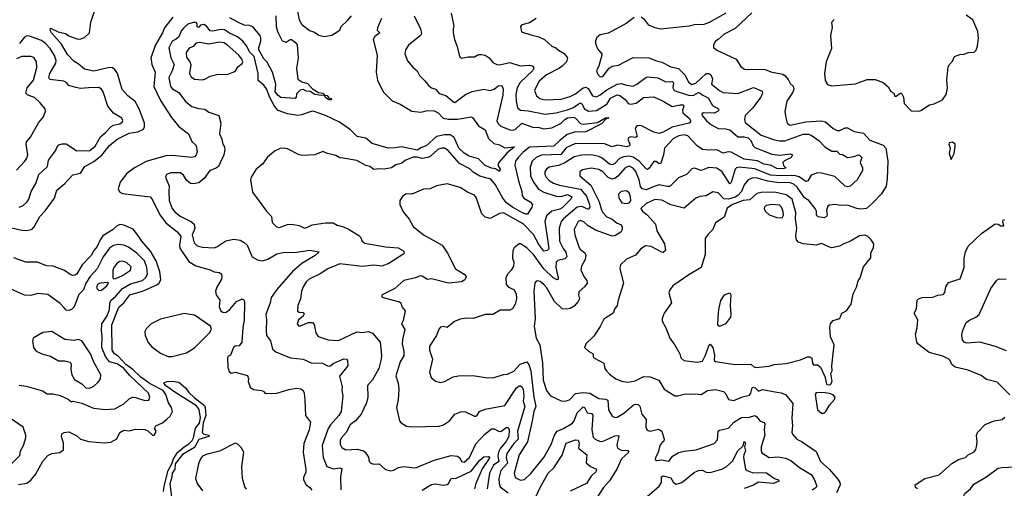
# Model space of a CAD drawing. Extents: x 1245515 to 1420776, y 606314 to 671314.
# Tile 327 of 385: x 1394369 to 1401892, y 612040 to 615616. Entities that reach past the tile are written whole.
import ezdxf

# ---------------------------------------------------------------- set-up
doc = ezdxf.new("R2010")
doc.units = 0

msp = doc.modelspace()

# ---------------------------------------------------------------- linework, layer by layer
at = {"layer": '0CON10XD'}
for points in [[(1394233.3, 614045), (1394385, 614010), (1394423.3, 614006.7), (1394465, 614018), (1394480.8, 614035), (1394522.2, 614115), (1394565, 614157.1), (1394634.4, 614255), (1394652.5, 614315), (1394715.4, 614364.6), (1394775, 614432), (1394835, 614445.7), (1394868.1, 614495), (1394936.7, 614533.3), (1394997, 614583), (1395055, 614656.2), (1395114.5, 614705), (1395205, 614751.2), (1395271.1, 614758.9), (1395315, 614780), (1395322.6, 614797.4), (1395322.3, 614825), (1395283.2, 614935), (1395250.5, 614990.5), (1395196.5, 615035), (1395152.2, 615082.2), (1395115.8, 615205.8), (1395095.9, 615235.9), (1395077.6, 615247.6), (1395055, 615252), (1394935, 615224.4), (1394865, 615238.9), (1394815, 615280), (1394785, 615296.2), (1394735, 615349.1), (1394688.6, 615428.6), (1394612, 615515), (1394601.2, 615535), (1394605, 615552.5), (1394663.6, 615523.6), (1394719.5, 615509.5), (1394745, 615492.9), (1394805, 615469.4), (1394828.3, 615468.3), (1394865, 615479.6), (1394903.2, 615516.8), (1394912.2, 615597.7), (1394955.3, 615725)], [(1395540.6, 615635), (1395474.5, 615555), (1395459.5, 615515), (1395407.1, 615422.9), (1395370.6, 615325), (1395379.4, 615275), (1395405.3, 615215.3), (1395395.3, 615105), (1395445, 614999.2), (1395530.4, 614870.4), (1395585, 614801.9), (1395658.9, 614745), (1395685, 614685.7), (1395717.1, 614655), (1395724.4, 614605), (1395718.6, 614585), (1395705, 614570.5), (1395685, 614564.1), (1395535, 614579.3), (1395485, 614577), (1395335, 614532.8), (1395245.2, 614484.8), (1395187.3, 614442.7), (1395136.2, 614375), (1395121.5, 614325), (1395132.8, 614302.8), (1395155, 614290.6), (1395365, 614264.3), (1395379.3, 614249.3), (1395442.2, 614125), (1395485.3, 614065.3), (1395569, 613999), (1395599.7, 613965), (1395590.1, 613895), (1395592.9, 613872.9), (1395660.8, 613770.8), (1395715, 613737.3), (1395825.8, 613705.8), (1395855, 613691.1), (1395896.6, 613686.6), (1395910.8, 613675), (1395914.5, 613655), (1395910, 613635), (1395874.6, 613575), (1395865.5, 613545), (1395871.3, 613515), (1395899.6, 613475), (1395893.2, 613423.2), (1395906, 613395), (1395925, 613381.4), (1395947.5, 613382.5), (1395975.7, 613405), (1396025, 613465.7), (1396065, 613482.5), (1396075, 613482.5), (1396083.6, 613473.6), (1396088, 613458), (1396083.8, 613323.8), (1396074.1, 613265.9), (1396067.5, 613155), (1396045, 613127.3), (1396016.2, 613123.8), (1396002.9, 613115), (1395978.8, 613055), (1395960, 613045), (1395956.2, 613033.8), (1395960, 612965), (1395970.3, 612930.3), (1395985, 612918.8), (1396015.9, 612925.9), (1396110, 612900), (1396118, 612875), (1396113.6, 612853.6), (1396130.8, 612810.8), (1396155, 612793.8), (1396220, 612785), (1396236.4, 612776.4), (1396243.6, 612763.6), (1396335, 612764.4), (1396425.9, 612794.1), (1396484.4, 612804.4), (1396517.4, 612797.4), (1396534.3, 612785), (1396542.9, 612765), (1396548.8, 612715), (1396552.5, 612595), (1396590, 612545), (1396580.8, 612485), (1396538.9, 612381.1), (1396533.8, 612315), (1396556.4, 612183.6), (1396555, 612162.5), (1396537, 612123), (1396538, 612105), (1396557.1, 612065), (1396585.7, 612045), (1396602.2, 612025)], [(1396326.4, 615645), (1396328.2, 615565), (1396338.5, 615525), (1396375.6, 615455), (1396405, 615443.8), (1396435, 615464.7), (1396445, 615463.9), (1396474.1, 615445), (1396488.3, 615425), (1396497.6, 615322.4), (1396483.8, 615245), (1396495, 615162), (1396525, 615141.9), (1396568.1, 615128.1), (1396607.1, 615087.1), (1396651.1, 615061.1), (1396685, 615055.9), (1396700.5, 615040.5), (1396718.7, 615038.7), (1396730.3, 615020.3), (1396748.1, 615015), (1396750.8, 615005), (1396730, 615005), (1396705, 615022.9), (1396695, 615040), (1396675, 615036.4), (1396624.5, 615044.5), (1396588.6, 615068.6), (1396560.9, 615070.9), (1396535, 615083.3), (1396513, 615077), (1396485, 615050), (1396482.5, 615025), (1396475, 615013.3), (1396365, 615022.5), (1396345, 615037.5), (1396321.8, 615065), (1396325.5, 615125), (1396300, 615215), (1396260.9, 615290.9), (1396235, 615318.5), (1396197.2, 615385), (1396196.2, 615405), (1396211.1, 615451.1), (1396212.5, 615475), (1396205.4, 615495.4), (1396150.8, 615560.8), (1396125, 615572), (1396083.8, 615575), (1396035, 615597.8), (1395975, 615631.1)], [(1397384.3, 615645), (1397432.5, 615545), (1397438.3, 615511.7), (1397432.5, 615495), (1397338.9, 615421.1), (1397318.1, 615385), (1397311.5, 615355), (1397332.9, 615302.9), (1397373.9, 615253.9), (1397406, 615226), (1397425, 615189.2), (1397465, 615150), (1397495, 615110), (1397516.2, 615095), (1397545.8, 615085), (1397575, 615053.1), (1397625, 615038.6), (1397685, 614985.8), (1397695, 614983.1), (1397775, 615045.5), (1397825, 615068.9), (1397915, 615086.7), (1397965, 615076.2), (1397994.1, 615085.9), (1398025, 615110.9), (1398052.6, 615112.6), (1398062.9, 615085), (1398060.8, 615040.8), (1398015.5, 614845), (1398023.5, 614825), (1398045, 614804.6), (1398115, 614775.3), (1398135, 614772.7), (1398155, 614779.2), (1398205, 614827), (1398295, 614794.2), (1398327.5, 614795), (1398375, 614784.1), (1398435, 614790.3), (1398505, 614826.3), (1398533, 614853), (1398555, 614867.6), (1398601.2, 614871.2), (1398615.3, 614865), (1398655, 614822.5), (1398675, 614819.3), (1398785, 614831.1), (1398845, 614867.1), (1398865, 614870), (1398870, 614865), (1398850.3, 614859.7), (1398815, 614820), (1398695, 614761.2), (1398665, 614756.8), (1398615, 614760.7), (1398551.5, 614738.5), (1398495, 614695.2), (1398450.5, 614649.5), (1398265, 614642.4), (1398215.3, 614605), (1398177.1, 614565), (1398157.1, 614535), (1398152.1, 614505), (1398179.7, 614385), (1398206.4, 614305), (1398209.4, 614275), (1398221.4, 614255), (1398268.1, 614225), (1398286.4, 614205), (1398281.1, 614185), (1398247.7, 614132.3), (1398235, 614131.4), (1398205, 614144.8), (1398134.2, 614184.2), (1398088.4, 614218.4), (1398060.5, 614255), (1398005, 614355.4), (1397967.8, 614397.8), (1397885, 614421.7), (1397835, 614452.5), (1397807.7, 614477.7), (1397728.8, 614518.8), (1397640, 614620), (1397615, 614634.7), (1397595, 614636.6), (1397565, 614625.3), (1397505, 614572.5), (1397486.7, 614563.3), (1397445, 614557.3), (1397405, 614567.8), (1397375, 614566.8), (1397318.6, 614545), (1397285, 614518.2), (1397241.9, 614508.1), (1397210, 614485), (1397155, 614474.6), (1397115, 614478.5), (1397075, 614473.8), (1397045, 614494.4), (1397013.2, 614503.2), (1396945, 614540.8), (1396840.5, 614559.5), (1396815, 614560.8), (1396785, 614579.2), (1396720, 614595), (1396685, 614610), (1396624.4, 614585.6), (1396528.7, 614578.7), (1396503.8, 614583.8), (1396415, 614630), (1396385, 614635.7), (1396358.3, 614631.7), (1396316.8, 614613.2), (1396260, 614565), (1396225, 614514.3), (1396175, 614474.2), (1396137.1, 614415), (1396133.1, 614395), (1396148.9, 614298.9), (1396253.8, 614155), (1396293.8, 614115), (1396299.3, 614069.3), (1396332.5, 614035), (1396355, 614028.8), (1396415, 614053.1), (1396445, 614054.6), (1396504.5, 614044.5), (1396545, 614025.7), (1396568.7, 614031.3), (1396605, 614051.4), (1396705, 614066), (1396765, 614066.2), (1396795, 614047.5), (1396843.8, 614033.8)], [(1396488.9, 615695), (1396504.2, 615614.2), (1396525, 615580), (1396584.2, 615534.2), (1396622, 615522), (1396655, 615497.1), (1396695, 615487.5), (1396755, 615498.5), (1396816.2, 615535), (1396826.2, 615565), (1396875, 615609.1), (1396905.3, 615645)], [(1397666, 615665), (1397687, 615567), (1397680.6, 615545), (1397681.9, 615515), (1397690, 615465), (1397711.3, 615411.3), (1397727.5, 615345), (1397731.7, 615331.7), (1397745, 615321.2), (1397795, 615333.8), (1397845, 615332.5), (1397875, 615350), (1397895, 615351.4), (1397925, 615344.2), (1397955, 615325.8), (1397985, 615289.2), (1398015, 615273.3), (1398035, 615270.9), (1398115, 615289.1), (1398192.5, 615265), (1398265, 615268.8), (1398292.2, 615262.2), (1398296.7, 615245), (1398286.2, 615225), (1398193.8, 615136.2), (1398168.9, 615095), (1398160.4, 615045), (1398161.8, 614995), (1398172.8, 614942.8), (1398195.4, 614925.4), (1398255, 614921.2), (1398385, 614895.3), (1398465, 614905.8), (1398555, 614928.3), (1398600.4, 614945), (1398635, 614972.5), (1398655, 614980.3), (1398665, 614973.5), (1398685.4, 614935), (1398715, 614917.4), (1398776.5, 614923.5), (1398830.7, 614955), (1398857.4, 614975), (1398883.2, 615016.8), (1398935, 615042.3), (1398955, 615037.8), (1398996, 615006), (1399017.1, 614977.1), (1399035, 614970.3), (1399080.4, 614979.6), (1399135, 615020.9), (1399215, 615027.5), (1399285.8, 614995), (1399355, 614952.4), (1399415, 614967.4), (1399436.5, 614965), (1399442.9, 614955), (1399431.9, 614925), (1399434.7, 614905), (1399484.2, 614865), (1399494.5, 614845.5), (1399494.4, 614835), (1399485, 614826.7), (1399355, 614794.8), (1399285, 614757.7), (1399255, 614748.4), (1399215, 614756.8), (1399115, 614808.4), (1399085, 614807.1), (1399070.4, 614785), (1399087.5, 614725), (1399075, 614718), (1399035, 614722.5), (1399019.4, 614715), (1399016.5, 614705), (1399030.8, 614665), (1399027.8, 614652.2), (1399005, 614644.8), (1398937.8, 614657.8), (1398895, 614645.4), (1398838.1, 614668.1), (1398615, 614672), (1398545, 614636.8), (1398503.1, 614586.9), (1398355, 614581.7), (1398314.8, 614565.2), (1398285, 614536.4), (1398269.2, 614490.8), (1398271.6, 614425), (1398293.7, 614375), (1398333.8, 614323.8), (1398375, 614300.6), (1398468.1, 614268.1), (1398505, 614266.4), (1398555, 614281.9), (1398586.4, 614265), (1398581.2, 614245), (1398515, 614181.2), (1398495, 614170.3), (1398434.2, 614155.8), (1398395, 614118.9), (1398382.1, 614075), (1398404.1, 613924.1), (1398413.2, 613866.8), (1398398, 613855), (1398375, 613849.1), (1398335, 613899.7), (1398295, 613976.8), (1398215, 614057.9), (1398065, 614142.5), (1398035, 614136.4), (1397965, 614099.4), (1397925, 614108.1), (1397900.6, 614135), (1397857.8, 614257.8), (1397845, 614277.1), (1397789.8, 614299.8), (1397735, 614334.4), (1397635.8, 614364.2), (1397555, 614346.9), (1397505, 614324.3), (1397455, 614322.5), (1397366.1, 614283.9), (1397323, 614287), (1397295, 614266.7), (1397273.8, 614235), (1397274.3, 614204.3), (1397298.8, 614148.8), (1397344.3, 614094.3), (1397376.4, 614036.4), (1397453.8, 613975), (1397596.2, 613896.2), (1397637.5, 613835), (1397700, 613715), (1397766.2, 613675), (1397780, 613655), (1397769.3, 613630.7), (1397745, 613615.6), (1397645, 613605.3), (1397515, 613639.3), (1397485, 613633.8), (1397445, 613657.5), (1397430, 613660), (1397393.8, 613645), (1397305, 613624.2), (1397236.2, 613565), (1397137.5, 613515), (1397132.5, 613505), (1397147.5, 613495), (1397272.3, 613462.3), (1397280, 613455), (1397288, 613425), (1397314, 613395), (1397299.3, 613320.7), (1397287.5, 613295), (1397312.3, 613252.3), (1397294.4, 613175.6), (1397292.1, 613142.1), (1397304.4, 613085), (1397305, 613050), (1397276, 613005), (1397242.1, 612897.9), (1397261.7, 612841.7), (1397265.6, 612795.6), (1397260.9, 612715), (1397249.1, 612655), (1397270, 612555), (1397285, 612538), (1397325, 612514.4), (1397365, 612508.6), (1397575, 612514.3), (1397606.2, 612525), (1397653.3, 612555), (1397695, 612606), (1397744.3, 612625.7), (1397776.4, 612623.6), (1397845, 612590), (1397855, 612591.2), (1397865, 612596.7), (1397883.3, 612625), (1397925.8, 612644.2), (1398075, 612672), (1398165, 612805.5), (1398185, 612821.1), (1398195, 612821.9), (1398206.5, 612815), (1398216.4, 612796.4), (1398221, 612745), (1398215.6, 612705), (1398227.4, 612665), (1398171.4, 612475), (1398178.6, 612415), (1398145, 612380.2), (1398091.9, 612305), (1398085.6, 612275), (1398095, 612230.9), (1398044.9, 612175.1), (1398030.2, 612115), (1398031.6, 612075), (1398040.1, 612050.1), (1398101.2, 612005)], [(1399962.2, 615667.8), (1399835, 615548.9), (1399751.2, 615505), (1399705, 615463.8), (1399685, 615453.3), (1399670, 615425), (1399670, 615405), (1399694.3, 615384.3), (1399844, 615315), (1399879.7, 615259.7), (1399907.5, 615237.5), (1400065, 615236.9), (1400108, 615218), (1400200.3, 615200.3), (1400217.6, 615187.6), (1400240, 615160), (1400255, 615128.8), (1400277.6, 615107.6), (1400282.7, 615085), (1400275, 615061.9), (1400231.1, 614995), (1400214.4, 614915), (1400222, 614868), (1400232.5, 614825), (1400255, 614810), (1400375, 614835.7), (1400495.3, 614845.3), (1400525, 614836.9), (1400585, 614784.4), (1400615, 614769.5), (1400635, 614771.5), (1400675, 614791.1), (1400695, 614790.6), (1400743.6, 614763.6), (1400815, 614750), (1400865, 614696.9), (1400965, 614658.4), (1400987.4, 614635), (1401002.6, 614535), (1400997.5, 614402.5), (1400988, 614345), (1400953, 614287), (1400885.8, 614215), (1400838.6, 614175), (1400795, 614169), (1400765, 614173.9), (1400695, 614199.7), (1400645, 614198), (1400594.7, 614205.3), (1400555, 614200.4), (1400542.3, 614192.3), (1400533.4, 614163.4), (1400537.8, 614125), (1400533.8, 614115), (1400515, 614104.3), (1400470.6, 614110.6), (1400456.7, 614125), (1400456, 614155), (1400446.9, 614175), (1400397.7, 614235), (1400365, 614256.5), (1400308.5, 614338.5), (1400285, 614360.2), (1400255, 614370.8), (1400155, 614374.5), (1400084.2, 614384.2), (1399995, 614410.2), (1399964.2, 614405.8), (1399935, 614393.3), (1399904.7, 614355), (1399883.6, 614305), (1399857, 614275), (1399835, 614261), (1399785, 614245.6), (1399749.8, 614249.8), (1399705, 614294.6), (1399665, 614301.1), (1399615, 614270.9), (1399565, 614265.5), (1399535, 614254.4), (1399445, 614178), (1399345, 614202.9), (1399275, 614238.2), (1399222.7, 614242.7), (1399155, 614212.9), (1399115.8, 614175), (1399127.1, 614155), (1399165, 614124.5), (1399225.8, 614055), (1399235.8, 614005), (1399296.7, 613905), (1399303.8, 613855), (1399285, 613839.2), (1399275, 613840.8), (1399195, 613886.1), (1399150.9, 613889.1), (1399115, 613866), (1399075, 613820), (1399005, 613787.5), (1398958.8, 613745), (1398953.8, 613715), (1398983.5, 613605), (1398940.6, 613475), (1398934.4, 613435), (1398914.1, 613405.9), (1398902.9, 613375), (1398830.9, 613329.1), (1398804.2, 613275), (1398755, 613200), (1398696, 613145), (1398684.2, 613115), (1398714, 613085)], [(1399763.1, 615665), (1399637.5, 615595), (1399595, 615579.8), (1399525, 615577.9), (1399485, 615566.9), (1399265, 615544.7), (1399223.5, 615553.5), (1399175, 615573.5), (1399144.4, 615615), (1399116.3, 615636.4)], [(1401235, 614916.7), (1401255, 614923.3), (1401320, 614965), (1401355, 614973.8), (1401420, 615005), (1401447.5, 615045), (1401458, 615095), (1401453.3, 615155), (1401463.8, 615255), (1401472.5, 615275), (1401495, 615300), (1401510, 615335), (1401550.7, 615349.3), (1401585, 615353.3), (1401615, 615366.7), (1401661.7, 615368.3), (1401677, 615383), (1401687.5, 615415), (1401694.1, 615475.9), (1401689.2, 615525), (1401651.2, 615615), (1401601.4, 615651.4)], [(1397133.6, 615625), (1397102.9, 615555), (1397101.4, 615535), (1397120.8, 615515), (1397083.2, 615486.8), (1397070.9, 615465), (1397099.6, 615345), (1397092.1, 615215), (1397101.8, 615155), (1397145, 615066), (1397215, 614995.6), (1397275, 614970.4), (1397365, 614918.2), (1397435, 614910.6), (1397485, 614922.2), (1397535, 614919.4), (1397565.3, 614905.3), (1397605, 614864.7), (1397645, 614856.8), (1397715, 614856.2), (1397790.5, 614869.5), (1397815, 614874.2), (1397829.1, 614869.1), (1397875.3, 614805.3), (1397925, 614775.3), (1397950.3, 614710.3), (1397991.2, 614671.2), (1398035, 614659.7), (1398075, 614637.8), (1398148.8, 614645), (1398091.7, 614598.3), (1398030.8, 614525), (1398023.3, 614505), (1398040, 614475), (1398035, 614456.7), (1398005, 614478.8), (1397975, 614483.1), (1397925, 614502.5), (1397874, 614554), (1397804.4, 614575), (1397765, 614596.4), (1397725, 614635.5), (1397687.5, 614717.5), (1397657.2, 614737.2), (1397615, 614737), (1397555, 614723.5), (1397476, 614654), (1397439, 614641), (1397405, 614619.4), (1397285.2, 614644.8), (1397236.8, 614636.8), (1397185, 614635.9), (1397061.9, 614671.9), (1397015, 614711.3), (1396946.9, 614725), (1396895.6, 614775), (1396811.9, 614835), (1396706.2, 614885), (1396620, 614915), (1396605, 614917), (1396521.1, 614888.9), (1396494.4, 614885.6), (1396415, 614897.5), (1396344.2, 614924.2), (1396316.2, 614956.2), (1396281, 615021), (1396255, 615089.4), (1396235, 615115.7), (1396190.8, 615150.8), (1396190.5, 615205), (1396160.9, 615335), (1396125, 615370.8), (1396103.5, 615413.5), (1396073.2, 615453.2), (1396034.4, 615485), (1395972.4, 615512.4), (1395935, 615538.9), (1395905, 615541.6), (1395845, 615529.5), (1395825, 615530.9), (1395795.6, 615565.6), (1395775, 615578.6), (1395751.9, 615575), (1395735, 615556.9), (1395725, 615561.4), (1395724.4, 615585), (1395717.5, 615595), (1395695, 615594.6), (1395655, 615583.1), (1395624.6, 615555), (1395606.6, 615533.4), (1395585.9, 615485), (1395565, 615466.7), (1395535, 615453.1), (1395508.2, 615401.8), (1395524.7, 615325), (1395548.4, 615275), (1395535.3, 615225), (1395509.4, 615175), (1395521.5, 615105), (1395537.4, 615087.4), (1395585, 615059.6), (1395635, 614991.9), (1395685, 614952.9), (1395735, 614937.5), (1395785, 614932), (1395815, 614910), (1395890, 614885), (1395906, 614825), (1395895.8, 614745), (1395913.4, 614703.4), (1395921.1, 614665), (1395932.9, 614645), (1395936.7, 614625), (1395929.6, 614585), (1395888.5, 614495), (1395865, 614479.6), (1395822, 614465), (1395779.2, 614405), (1395738, 614372), (1395695, 614362), (1395675, 614366.2), (1395645, 614390), (1395620.3, 614430.3), (1395598.3, 614448.3), (1395523.2, 614446.8), (1395491.2, 614435), (1395484.2, 614415), (1395511.5, 614345), (1395507.5, 614305), (1395512.2, 614235), (1395535.4, 614175), (1395555, 614149.1), (1395595, 614115.4), (1395683, 614073), (1395702.9, 614055), (1395707.1, 614022.9), (1395686.4, 613975), (1395702.9, 613912.9), (1395725, 613889.1), (1395765, 613878.8), (1395855, 613875.7), (1395876.6, 613883.4), (1395945, 613928.9), (1396005, 613940.6), (1396055, 613933.1), (1396085, 613914.5), (1396106.2, 613895), (1396146.2, 613806.2), (1396185, 613783.5), (1396225, 613775.6), (1396265, 613788.2), (1396335, 613829.6), (1396379.7, 613840.2), (1396485, 613841.8), (1396585, 613857.5), (1396657.5, 613845), (1396627.1, 613815), (1396525.2, 613754.8), (1396452.9, 613695), (1396335, 613556.8), (1396291.6, 613495), (1396284.1, 613455.9), (1396249.1, 613365), (1396255.8, 613325.8), (1396251.4, 613245), (1396255.2, 613205.2), (1396284.6, 613165), (1396300.9, 613100.9), (1396325, 613080.8), (1396379.1, 613059.1), (1396437.5, 613035), (1396535, 613026.2), (1396596.2, 612996.2), (1396683.3, 612993.3), (1396725, 612971.1), (1396743.8, 612975), (1396765, 612991.8), (1396845, 613028.5), (1396865, 613025.8), (1396874.2, 613015), (1396876.2, 612975), (1396813.8, 612895), (1396834.2, 612815), (1396830, 612785), (1396838.9, 612745), (1396824.6, 612625), (1396808.5, 612595), (1396745, 612524.5), (1396725.9, 612495), (1396681.3, 612365), (1396687.8, 612275), (1396715, 612205.6), (1396765, 612188.9), (1396815.8, 612195.8), (1396830.5, 612190.5), (1396820, 612125), (1396823, 612027)], [(1398315, 615625.8), (1398265, 615592.9), (1398205, 615575.7), (1398196.2, 615565), (1398204.1, 615524.1), (1398275, 615499.2), (1398335, 615484.4), (1398378.8, 615465), (1398433.9, 615413.9), (1398465, 615401.4), (1398485, 615382.2), (1398529.2, 615359.2), (1398553.8, 615325), (1398547.9, 615295), (1398515, 615261.5), (1398493.1, 615245), (1398392.9, 615195), (1398334.6, 615145), (1398301.8, 615075), (1398317.5, 615035), (1398344.2, 615015), (1398385, 615003.6), (1398505, 615010), (1398575, 615030.8), (1398615, 615051.3), (1398675, 615096.7), (1398695, 615101), (1398711.2, 615091.2), (1398745.3, 615035.3), (1398775, 615026.8), (1398805, 615042.4), (1398855, 615081.5), (1398935, 615123.5), (1398965, 615129.5), (1399005, 615115.9), (1399055, 615109.6), (1399085, 615123.5), (1399152.5, 615175), (1399165, 615180.3), (1399245, 615171.2), (1399305, 615141.6), (1399355, 615143.2), (1399363.2, 615135), (1399359.4, 615095), (1399370, 615075), (1399479.4, 615039.4), (1399515, 615036.3), (1399555, 615060.8), (1399565, 615057.3), (1399582.2, 615042.2), (1399630.2, 615020.2), (1399661.6, 614961.6), (1399708, 614935), (1399710, 614925), (1399700, 614915), (1399675, 614902.7), (1399593.9, 614906.1), (1399581.7, 614898.3), (1399584.4, 614885), (1399616.8, 614845), (1399655, 614812.7), (1399705, 614786.6), (1399765, 614782.5), (1399794.2, 614774.2), (1399855, 614721.7), (1399905, 614723.2), (1399934.6, 614715), (1399954, 614695), (1399972.4, 614652.4), (1399985, 614639.3), (1400115, 614590.4), (1400175, 614582.2), (1400255, 614591.9), (1400273.3, 614585), (1400263.1, 614565), (1400211.2, 614538.8), (1400199.7, 614525), (1400203.7, 614503.7), (1400222, 614485), (1400205, 614477.1), (1400155, 614479.8), (1400106.1, 614506.1), (1400055, 614513), (1400005, 614539.6), (1399905, 614550.7), (1399805, 614603.9), (1399783.3, 614606.7), (1399745, 614596.8), (1399695, 614623.7), (1399635, 614620.3), (1399585, 614625.8), (1399545, 614652.8), (1399475, 614729.2), (1399445, 614738.1), (1399405, 614730.5), (1399365, 614708.4), (1399294.7, 614635.3), (1399288.8, 614585), (1399268.3, 614521.7), (1399255, 614517.1), (1399232.6, 614532.6), (1399215, 614534.3), (1399178.2, 614481.8), (1399166.2, 614473.8), (1399155, 614476.7), (1399103.3, 614535), (1399055.6, 614565.6), (1399025, 614573.3), (1398985, 614569.8), (1398953.1, 614556.9), (1398915, 614518.2), (1398895, 614507.5), (1398875, 614513.6), (1398820.2, 614560.2), (1398795, 614573.1), (1398735, 614584.7), (1398665, 614583.2), (1398605, 614569.2), (1398535, 614522.9), (1398485, 614504.2), (1398415, 614491.5), (1398393.6, 614475), (1398382.5, 614455), (1398381.8, 614435), (1398390.4, 614415), (1398415, 614389.6), (1398448.3, 614368.3), (1398492.5, 614352.5), (1398655, 614323.6), (1398700.3, 614270.3), (1398722.9, 614205), (1398724, 614185), (1398715, 614168.1), (1398665, 614191.3), (1398628.2, 614185), (1398523.3, 614096.7), (1398507.3, 614075), (1398490.7, 614025), (1398492.9, 613925), (1398520.7, 613870.7), (1398540.8, 613840.8), (1398549.2, 613805), (1398535, 613790), (1398481.8, 613778.2), (1398468.5, 613765), (1398465.4, 613725), (1398484.2, 613645.8), (1398483.3, 613635), (1398475, 613630.8), (1398445, 613645.6), (1398374.2, 613714.2), (1398295, 613823.9), (1398245, 613875.6), (1398195, 613905.8), (1398184.2, 613905.8), (1398146.7, 613875), (1398136.2, 613855), (1398133.9, 613796.1), (1398144.2, 613765), (1398140.8, 613735), (1398124, 613705), (1398096, 613675), (1398084.3, 613645), (1398085, 613593.8), (1398104, 613575), (1398145, 613555.7), (1398163.3, 613523.3), (1398164, 613486), (1398155.3, 613445), (1398135, 613408.6), (1398115, 613398.6), (1398040.9, 613399.1), (1397985, 613365.8), (1397925, 613365.8), (1397835, 613336.2), (1397785, 613338.8), (1397735, 613330), (1397691.7, 613311.7)], [(1399065, 615632.3), (1399002.9, 615587.1), (1398925, 615543.1), (1398865, 615512.5), (1398805, 615500), (1398779.2, 615480.8), (1398769.2, 615455), (1398769.2, 615435), (1398784.4, 615394.4), (1398816.2, 615355), (1398818, 615345), (1398794.3, 615265), (1398775.8, 615225), (1398785, 615202), (1398805, 615179.2), (1398825, 615182.5), (1398873.8, 615246.2), (1398895, 615262.5), (1398945, 615268.1), (1399055, 615327.3), (1399175, 615325.4), (1399235, 615300.9), (1399275, 615292.9), (1399345, 615257.1), (1399403.2, 615243.2), (1399452.3, 615192.3), (1399479.2, 615139.2), (1399505, 615120.7), (1399535, 615132.2), (1399615, 615204.5), (1399635, 615206.6), (1399649.8, 615195), (1399661.3, 615165), (1399655, 615122.9), (1399715, 615074.5), (1399745, 615059.3), (1399855, 615052.1), (1399975, 615098.4), (1400041.7, 615071.7), (1400044.4, 615055), (1400032.2, 615025), (1399968.3, 614941.7), (1399913.1, 614885), (1399905.8, 614855), (1399912.1, 614832.1), (1400035, 614734.7), (1400135, 614700), (1400175, 614691.1), (1400215, 614692.4), (1400355, 614742.6), (1400395, 614741.3), (1400415.7, 614735), (1400475, 614694.5), (1400519.5, 614645), (1400575, 614613), (1400611.3, 614611.3), (1400635, 614589.8), (1400656.5, 614586.5), (1400695, 614564.8), (1400745, 614571), (1400775, 614584.2), (1400785, 614581.8), (1400803.3, 614565), (1400791.4, 614525), (1400808.6, 614485), (1400809.2, 614465), (1400766.7, 614395), (1400715.3, 614344.7), (1400695, 614339.5), (1400675, 614346.5), (1400598.1, 614418.1), (1400495, 614445.2), (1400463.9, 614446.1), (1400415, 614428.5), (1400390, 614385), (1400375, 614380), (1400325.5, 614415.5), (1400287, 614427), (1400185, 614423.8), (1400105, 614430), (1399985, 614477.7), (1399865, 614489.8), (1399845.3, 614484.7), (1399835.2, 614474.8), (1399805, 614373.8), (1399795, 614364.2), (1399736.2, 614455), (1399695, 614482.7), (1399635, 614487.3), (1399575, 614466.2), (1399525, 614482.9), (1399503.5, 614476.5), (1399463.8, 614435), (1399401.6, 614408.4), (1399336.2, 614343.8), (1399315, 614342.1), (1399255, 614355.9), (1399216.6, 614343.4), (1399155, 614318.1), (1399124, 614324), (1399112.5, 614342.5), (1399101.3, 614395), (1399077.5, 614457.5), (1399055, 614483.1), (1399025, 614497.4), (1398995, 614484.2), (1398939.5, 614420.5), (1398915, 614403.9), (1398895, 614398.8), (1398865, 614412.7), (1398824, 614455), (1398795, 614473.7), (1398735, 614482.6), (1398668.7, 614471.3), (1398649.2, 614455), (1398649.4, 614425), (1398732.1, 614352.1), (1398797.6, 614225), (1398813.8, 614165), (1398825.2, 614145.2), (1398855, 614112.5), (1398895, 614093.2), (1398935, 614063.5), (1398963.1, 614053.1), (1398972.5, 614035), (1398972, 614015), (1398962, 613995), (1398915, 613967.5), (1398895, 613963.2), (1398769.2, 614009.2), (1398712.6, 614042.6), (1398681.9, 614071.9), (1398655, 614084.6), (1398635.5, 614075), (1398605.4, 614015), (1398610.7, 613975), (1398641.4, 613881.4), (1398650.8, 613865), (1398687.1, 613837.1), (1398695.5, 613815.5), (1398688.9, 613785), (1398661.4, 613735), (1398657.7, 613707.7), (1398678.5, 613655), (1398702.9, 613625), (1398704.4, 613605), (1398684.1, 613575.9), (1398642.3, 613537.7), (1398638.9, 613515), (1398646.2, 613485), (1398636.4, 613465), (1398605, 613430.6), (1398575, 613412.5), (1398546.6, 613406.6), (1398515, 613408.9), (1398455, 613464), (1398395, 613570.9), (1398375, 613594.6), (1398345, 613616.7), (1398325, 613622.5), (1398315, 613620), (1398305.6, 613604.4), (1398298.2, 613545), (1398307.3, 613335), (1398298.7, 613275), (1398315.7, 613185), (1398342.7, 613135), (1398363.4, 612995), (1398368.1, 612865), (1398395, 612786), (1398425, 612745.8), (1398505, 612707.5), (1398534.3, 612704.3), (1398570.8, 612715), (1398616.6, 612763.4), (1398675, 612770), (1398725, 612765.1), (1398795, 612723.9), (1398845, 612719.7), (1398862.4, 612712.4), (1398868.5, 612638.5), (1398895, 612590), (1398915, 612580.6), (1398935, 612583.1), (1398985, 612612.1), (1399055, 612674.6), (1399075, 612681.5), (1399095, 612679.4), (1399107.1, 612667.1), (1399121.4, 612605), (1399154.3, 612565), (1399154.2, 612505), (1399162.2, 612482.2), (1399185, 612475.7), (1399250.3, 612490.3), (1399275.4, 612475.4), (1399293.5, 612415), (1399289.6, 612400.4), (1399274.5, 612385.5), (1399260, 612365), (1399247.3, 612312.7), (1399226.7, 612275), (1399225, 612260), (1399235, 612252.5), (1399275, 612256), (1399325, 612246.7), (1399335, 612252.5), (1399356.2, 612285), (1399405, 612312.9), (1399446.6, 612323.4), (1399536.9, 612333.1), (1399675, 612380.8), (1399699.7, 612410.3), (1399705.7, 612474.3), (1399715, 612484), (1399785, 612499.2), (1399824.8, 612545.2), (1399885, 612581.1), (1399945, 612582.5), (1399985, 612594.4), (1400001.7, 612585), (1400025, 612554), (1400055, 612541.4), (1400062.1, 612532.1), (1400056.7, 612485), (1400063.3, 612445), (1400034.8, 612354.8), (1400034.3, 612325), (1400040.5, 612310.5), (1400094.7, 612274.7), (1400165, 612280.4), (1400220.4, 612270.4), (1400260.8, 612250.8), (1400327.2, 612197.2), (1400415.2, 612145.2), (1400439.7, 612109.7), (1400458.6, 612055), (1400455.2, 612044.8), (1400424.8, 612025.2)], [(1400592.5, 615617.5), (1400572.5, 615595), (1400575.7, 615555.7), (1400563.1, 615495), (1400571.2, 615395), (1400531.2, 615295), (1400517.1, 615205), (1400523, 615153), (1400540.7, 615120.7), (1400575, 615111.2), (1400755, 615127.5), (1400845, 615159.2), (1400905, 615158.8), (1400965.7, 615135.7), (1401004.3, 615104.3), (1401025, 615067.5), (1401047.5, 615055), (1401055, 615032.5), (1401065, 615032.5), (1401095, 615056.2), (1401106.2, 615055), (1401122, 615025), (1401126.4, 614976.4), (1401180, 614920), (1401235, 614916.7)], [(1394365, 614184.4), (1394395, 614196.9), (1394425.6, 614225), (1394438.8, 614245), (1394457.3, 614305), (1394492.7, 614365), (1394516.7, 614433.3), (1394580.6, 614495), (1394588.9, 614545), (1394642.5, 614615), (1394654.4, 614645), (1394668.3, 614661.7), (1394695, 614669.4), (1394725, 614667.5), (1394805, 614614.6), (1394905, 614618.4), (1394945, 614651.1), (1394986.8, 614723.2), (1395025.5, 614755), (1395068, 614802), (1395085, 614811.9), (1395135, 614820), (1395153.1, 614835), (1395157.2, 614847.2), (1395150.8, 614865), (1395085, 614902.2), (1395042.9, 614955), (1395006.5, 615066.5), (1394995, 615085.6), (1394975, 615098.2), (1394895, 615095.3), (1394835, 615091.3), (1394799.1, 615099.1), (1394745, 615114.3), (1394729.2, 615135), (1394707.1, 615147.1), (1394600.1, 615160.1), (1394592.7, 615175), (1394599, 615205), (1394645.9, 615285), (1394648.6, 615305), (1394635, 615341.9), (1394603.3, 615395), (1394565.3, 615435), (1394535, 615456.9), (1394445, 615491.3), (1394425, 615493.3), (1394405, 615483.8), (1394367.4, 615435)], [(1395765, 615156.7), (1395785, 615161.5), (1395825.3, 615184.7), (1395885, 615200.8), (1395955, 615198), (1396005, 615216.9), (1396016.9, 615225), (1396035, 615255.6), (1396069.2, 615280.8), (1396073.6, 615295), (1396067.5, 615315), (1396043.6, 615345), (1395955, 615425.4), (1395929.3, 615439.3), (1395895, 615444), (1395815, 615429.7), (1395745, 615440.9), (1395715, 615436.4), (1395695, 615411.4), (1395665, 615398.6), (1395641.8, 615365), (1395645, 615330), (1395670.4, 615295), (1395677.3, 615275), (1395667.1, 615205), (1395679.7, 615179.7), (1395705, 615161.4), (1395765, 615156.7)], [(1394345, 614468.6), (1394408.5, 614535), (1394425, 614560), (1394431.2, 614585), (1394418.5, 614665), (1394420.9, 614685), (1394451.2, 614718.8), (1394512.2, 614827.7), (1394552.5, 614875), (1394566.2, 614915), (1394563.3, 614935), (1394524.3, 614985), (1394482.1, 615022.1), (1394430.7, 615040.7), (1394417.3, 615055), (1394426, 615095), (1394474.5, 615155.5), (1394499.9, 615250.1), (1394496.8, 615295), (1394478.1, 615328.1), (1394455, 615336.2), (1394386, 615336), (1394345, 615317.1)], [(1401485, 614550), (1401507.5, 614595), (1401517, 614647), (1401517.5, 614665), (1401495, 614682.5), (1401470, 614675), (1401467.5, 614665), (1401477.5, 614635), (1401470, 614595), (1401485, 614550)], [(1399005, 614214.4), (1399025, 614218.6), (1399037.4, 614232.6), (1399035.4, 614265), (1399025.3, 614295.3), (1399005, 614308.9), (1398963.8, 614305), (1398944.3, 614285), (1398946, 614255), (1398969.1, 614219.1), (1399005, 614214.4)], [(1400545, 612830), (1400565, 612832.5), (1400577.5, 612855), (1400567.5, 612915), (1400576.7, 612935), (1400573.8, 612975), (1400592.5, 613135), (1400563.5, 613195), (1400559.4, 613265), (1400564.3, 613295), (1400585, 613319.2), (1400634.3, 613335.7), (1400650.8, 613375), (1400686.2, 613395), (1400722, 613445), (1400735.9, 613524.1), (1400762, 613575), (1400776.1, 613623.9), (1400790, 613645), (1400815, 613730), (1400871.7, 613798.3), (1400872, 613835), (1400892.3, 613877.7), (1400893.8, 613905), (1400875.8, 613935.8), (1400846.7, 613965), (1400825, 613971.2), (1400785, 613966.2), (1400717.5, 613925), (1400665, 613905.7), (1400633.7, 613886.3), (1400575, 613875.7), (1400555, 613879.2), (1400495, 613907.1), (1400454.4, 613895.6), (1400354.8, 613904.8), (1400319.2, 613919.2), (1400303.1, 613935), (1400299.3, 613965), (1400306.8, 614025), (1400297.1, 614095), (1400299.7, 614145), (1400271.3, 614245), (1400225, 614278.3), (1400135, 614299.5), (1400033.1, 614296.9), (1399999.8, 614290.2), (1399948.7, 614241.3), (1399896.2, 614235), (1399815, 614206), (1399775, 614176.5), (1399750.6, 614109.4), (1399684.8, 614065.2), (1399665, 614015.8), (1399629.7, 613980.3), (1399607.1, 613945), (1399606.5, 613825), (1399576.7, 613725), (1399481.4, 613668.6), (1399360, 613585), (1399336.2, 613555), (1399329.3, 613530.7), (1399348.8, 613455), (1399294, 613375), (1399277.5, 613335), (1399277.5, 613315), (1399306, 613265), (1399336.2, 613185), (1399375, 613132.5), (1399412, 613065), (1399420, 613035), (1399443.3, 613015), (1399545, 613002.5), (1399585, 613010.6), (1399608.4, 613055), (1399635, 613128), (1399645, 613140), (1399664.1, 613114.1), (1399678, 613055), (1399674.4, 613015), (1399685, 613006), (1399835, 612984.7), (1399955, 612988.1), (1399977.3, 612967.3), (1399992.5, 612962.5), (1400095, 612970.6), (1400134.5, 612985.5), (1400225, 612991.4), (1400335, 613020.7), (1400388.1, 613041.9), (1400405, 613042), (1400422.3, 613032.3), (1400427.5, 612995), (1400435, 612982.5), (1400465, 612982.5), (1400487.5, 612965), (1400521.7, 612891.7), (1400533.3, 612835), (1400545, 612830)], [(1400195, 614104.4), (1400204, 614125), (1400201.6, 614151.6), (1400189.1, 614185), (1400175, 614199.2), (1400115, 614204.8), (1400073, 614197), (1400058.5, 614185), (1400056.2, 614175), (1400063.9, 614155), (1400095, 614126.2), (1400155, 614105.9), (1400195, 614104.4)], [(1401935, 612752.5), (1401838.3, 612848.3), (1401755, 612868.8), (1401715, 612900.8), (1401615, 612940.5), (1401516.7, 612965), (1401490, 612985), (1401478.8, 613015), (1401468.8, 613025), (1401422.5, 613047.5), (1401316.6, 613076.6), (1401232.2, 613142.2), (1401224.4, 613154.4), (1401214, 613215), (1401227.1, 613265), (1401230.8, 613325), (1401203.3, 613376.7), (1401221.7, 613408.3), (1401226, 613475), (1401235, 613485.8), (1401265, 613495.6), (1401345, 613498.1), (1401385, 613513.3), (1401425, 613517.5), (1401436.4, 613533.6), (1401445, 613578), (1401465, 613611.1), (1401555, 613639.2), (1401585.3, 613724.7), (1401584.2, 613795), (1401594.2, 613845), (1401615, 613886.7), (1401717.5, 613985), (1401823, 614057), (1401845, 614055.8), (1401865, 614042), (1401888.3, 614041.7), (1401881.4, 614075), (1401884.2, 614085), (1401895, 614091.9)], [(1394360.9, 612069.1), (1394425, 612079.4), (1394455, 612101.2), (1394490.8, 612145), (1394545, 612247.1), (1394585, 612290.6), (1394615, 612304.3), (1394675, 612312), (1394705, 612332.5), (1394703.3, 612385), (1394687.5, 612435), (1394692.5, 612455), (1394710, 612465), (1394745, 612470), (1394805, 612440.8), (1394835, 612413.8), (1394897.3, 612397.3), (1395015, 612387.1), (1395065, 612392.2), (1395112.1, 612417.9), (1395135.5, 612465), (1395165, 612483.8), (1395205, 612476.9), (1395255, 612490), (1395325, 612489.4), (1395348.8, 612478.8), (1395385, 612446.2), (1395397.5, 612445), (1395410, 612465), (1395410, 612480), (1395400, 612495), (1395410, 612515), (1395459.7, 612540.3), (1395493, 612567), (1395518.8, 612591.2), (1395536.4, 612625), (1395530, 612655), (1395505, 612692.2), (1395486.5, 612755), (1395465.1, 612785.1), (1395365, 612837.2), (1395295, 612888.1), (1395234.2, 612945), (1395180.1, 612985), (1395125, 613045.9), (1395093.1, 613065), (1395076.7, 613095), (1395074, 613286), (1395127.1, 613422.9), (1395164.3, 613455.7), (1395211.8, 613515), (1395306.4, 613543.6), (1395417.6, 613592.4), (1395436.1, 613605), (1395448.1, 613631.9), (1395440.9, 613690.9), (1395411.9, 613775), (1395368.6, 613848.6), (1395302.5, 613925), (1395272.1, 613972.1), (1395236.2, 614016.1), (1395165, 614047.5), (1395135, 614052.4), (1395109, 614041), (1395083.1, 614015), (1395003.8, 613966.2), (1394983.4, 613936.6), (1394961.2, 613885), (1394935, 613853.3), (1394914.7, 613815), (1394846.2, 613745), (1394805, 613677.5), (1394793.4, 613666.6), (1394775, 613662.9), (1394755, 613670), (1394711.9, 613701.9), (1394625, 613734.6), (1394575, 613736.4), (1394505, 613764.4), (1394415, 613765.6), (1394325, 613798.9)], [(1396843.8, 614033.8), (1396885.9, 614015.9), (1396959.8, 613969.8), (1396974.2, 613955), (1396986, 613925), (1397005, 613909.2), (1397165, 613881.5), (1397260, 613875), (1397296.2, 613855), (1397306, 613845), (1397305, 613830), (1397188.9, 613755), (1397135, 613736), (1397075, 613741.6), (1396985, 613732.2), (1396815, 613753.1), (1396722.9, 613715), (1396665, 613676.9), (1396580, 613635), (1396558.6, 613615), (1396535, 613576.2), (1396523.6, 613545), (1396514.5, 613485), (1396493.5, 613435), (1396492, 613392), (1396504.7, 613384.7), (1396535, 613381.5), (1396543.2, 613373.2), (1396536, 613354), (1396499.2, 613325), (1396488, 613295), (1396498.8, 613278.8), (1396515, 613280), (1396575, 613305.8), (1396606.7, 613305), (1396619.4, 613289.4), (1396632.5, 613225), (1396649.1, 613199.1), (1396725, 613172.5), (1396805, 613166.9), (1396945, 613234.3), (1396985, 613229.2), (1397035, 613236.4), (1397065, 613224.3), (1397122.2, 613155), (1397133.6, 613055), (1397130.9, 613025), (1397112.7, 612955), (1397065, 612867.1), (1397025.8, 612825), (1397028.5, 612735), (1397019.1, 612690.9), (1396978.9, 612605), (1396935.3, 612554.8), (1396895.2, 612524.8), (1396864.2, 612465.8), (1396825, 612422.2), (1396816.7, 612405), (1396817.5, 612377.5), (1396830.4, 612350.4), (1396862.1, 612332.1), (1396948.9, 612338.9), (1396995, 612324.2), (1397008.8, 612315), (1397035, 612277.5), (1397038.8, 612245), (1397052.4, 612232.4), (1397074.5, 612224.5), (1397115, 612225.5), (1397165, 612182.5), (1397205, 612172.9), (1397225, 612176.9), (1397262.6, 612197.4), (1397305, 612205.5), (1397385, 612195.5), (1397401.2, 612198.8), (1397535, 612253.1), (1397665, 612290), (1397715, 612284.4), (1397731.7, 612271.7), (1397745, 612244.3), (1397765, 612240), (1397805, 612275.7), (1397855, 612380), (1397919.6, 612450.4), (1397975, 612494.4), (1397995, 612494.5), (1398026.4, 612476.4), (1398045, 612472.9), (1398085, 612502.5), (1398102.5, 612502.5), (1398107.9, 612485), (1398105.7, 612435), (1398082.8, 612395), (1398042.6, 612345), (1398026.5, 612315), (1398021.9, 612285), (1398029.1, 612245), (1397989, 612215), (1397958.8, 612155), (1397941.1, 612035)], [(1394366.1, 612826.1), (1394419.7, 612819.7), (1394544.1, 612784.1), (1394580.3, 612760.3), (1394625, 612761.2), (1394677.3, 612747.3), (1394738.8, 612718.8), (1394765, 612700), (1394775, 612703.3), (1394845, 612688.6), (1394932.1, 612652.1), (1395025, 612640.3), (1395095, 612647.1), (1395165, 612684.3), (1395205, 612723.3), (1395230, 612735), (1395255, 612733.1), (1395325, 612710.5), (1395357.1, 612712.9), (1395364.4, 612735), (1395353.5, 612765), (1395210.9, 612900.9), (1395166.1, 612955), (1395115, 612989.4), (1395055, 613004.8), (1395024.2, 613045), (1394995.7, 613115), (1394998.5, 613201.5), (1394993.6, 613243.6), (1394996, 613295), (1395037.7, 613355), (1395054.8, 613405), (1395057.5, 613452.5), (1395066, 613474), (1395104.1, 613505.9), (1395155, 613564.8), (1395215, 613599.8), (1395308.8, 613625), (1395331.4, 613645), (1395344.7, 613675), (1395341.9, 613725), (1395322.6, 613775), (1395265, 613833.3), (1395200.2, 613880.2), (1395165, 613895.8), (1395125, 613900), (1395085, 613891.6), (1395055, 613872.2), (1395007.5, 613805), (1394961.8, 613715), (1394907.2, 613655), (1394874.1, 613605), (1394857.2, 613555), (1394821.3, 613518.7), (1394786.1, 613425), (1394765, 613404.7), (1394745, 613395.4), (1394725, 613400), (1394710.5, 613415), (1394679.6, 613449.6), (1394585, 613517.8), (1394507, 613527), (1394455, 613511.4), (1394405, 613514.4), (1394305, 613559.4)], [(1395088.8, 613638.8), (1395105, 613640.6), (1395155, 613663.3), (1395216.5, 613705), (1395219.8, 613729.8), (1395184.1, 613764.1), (1395155, 613773.1), (1395135, 613769.6), (1395115, 613757.3), (1395087.5, 613725), (1395082.1, 613705), (1395082, 613645), (1395088.8, 613638.8)], [(1394975, 613549.4), (1394995, 613550.5), (1395034, 613585), (1395046.7, 613605), (1395041.2, 613611.2), (1394985, 613606.2), (1394964.5, 613595), (1394956.5, 613575), (1394961.7, 613561.7), (1394975, 613549.4)], [(1401907.8, 613087.8), (1401825, 613121.6), (1401705, 613154.2), (1401605, 613147.5), (1401585, 613155.5), (1401573.2, 613173.2), (1401568.2, 613205), (1401571.2, 613238.8), (1401600.5, 613305), (1401625, 613323.3), (1401675.4, 613344.6), (1401698.6, 613365), (1401788.1, 613565), (1401835, 613628), (1401852.9, 613637.1), (1401906.7, 613635)], [(1399715, 613273.8), (1399704.3, 613284.3), (1399704.7, 613344.7), (1399710, 613405), (1399725, 613473.8), (1399755, 613516), (1399795, 613532.5), (1399803.3, 613515), (1399796.7, 613435), (1399803.3, 613366.7), (1399800, 613345), (1399762.5, 613295), (1399715, 613273.8)], [(1395535, 613044.7), (1395645, 613073.3), (1395705, 613111.1), (1395820, 613225), (1395834.5, 613255), (1395828, 613278), (1395705, 613360.2), (1395625, 613374.3), (1395445, 613330), (1395375, 613294.6), (1395335, 613256.7), (1395326.4, 613235), (1395326.7, 613205), (1395351.9, 613151.9), (1395378.8, 613118.8), (1395445, 613071.5), (1395504.4, 613045.6), (1395535, 613044.7)], [(1397691.7, 613311.7), (1397635, 613267.5), (1397603.9, 613273.9), (1397585, 613270), (1397571.9, 613255), (1397553.5, 613206.5), (1397501.4, 613125), (1397501.1, 613095), (1397522.2, 613025), (1397501.2, 612925), (1397513.9, 612883.9), (1397545, 612856.9), (1397585, 612847.8), (1397613.8, 612855), (1397680.7, 612889.3), (1397723, 612897), (1397831.2, 612901.2), (1397945, 612883.8), (1397995, 612884.2), (1398065, 612907.1), (1398095, 612910.5), (1398145, 612933.1), (1398193.9, 612986.1), (1398245, 613004.5), (1398260.3, 612985), (1398273.5, 612935), (1398296.2, 612735), (1398313.4, 612665), (1398296.9, 612625), (1398285, 612553.8), (1398248.9, 612395), (1398185, 612294.2), (1398146.4, 612155), (1398155, 612121.4), (1398195, 612100.6), (1398225, 612107.1), (1398275, 612151.5), (1398374.6, 612275), (1398430.3, 612375), (1398455.7, 612444.3), (1398474.6, 612475), (1398523.8, 612496.2), (1398592.9, 612537.1), (1398605.2, 612554.8), (1398627.5, 612615), (1398675, 612660.6), (1398685, 612655.7), (1398705.4, 612615.4), (1398739.1, 612609.1), (1398748.9, 612598.9), (1398741.1, 612485), (1398749.8, 612429.8), (1398765.7, 612415), (1398805, 612397.5), (1398825, 612398.4), (1398850.6, 612409.4), (1398915, 612439.2), (1398942.9, 612442.9), (1398946.7, 612435), (1398930.7, 612375), (1398936.9, 612345), (1398965, 612329.6), (1399015, 612327.9), (1399023.1, 612315), (1398966.6, 612263.4), (1398931.3, 612185), (1398874.7, 612095.3), (1398829.4, 612045), (1398757.5, 611935)], [(1394905, 612804.6), (1394935, 612818.6), (1394969.5, 612850.5), (1394986.7, 612875), (1394990, 612905), (1394935, 613002.9), (1394911.5, 613065), (1394845, 613164.2), (1394815, 613175.7), (1394785, 613166.9), (1394715, 613175.7), (1394615, 613235.7), (1394545, 613228.6), (1394473.3, 613185), (1394466, 613165), (1394473.8, 613115), (1394495, 613086.7), (1394545, 613062.5), (1394605, 613047.5), (1394665, 613012.9), (1394715, 613012.5), (1394755, 613002), (1394762.2, 612985), (1394760.4, 612945), (1394767.1, 612905), (1394788.8, 612868.8), (1394845, 612836.1), (1394875, 612806.8), (1394905, 612804.6)], [(1398714, 613085), (1398750, 613065), (1398750, 613045), (1398756.7, 613035), (1398831.5, 612995), (1398840, 612955), (1398852.9, 612935), (1398875, 612910), (1398925, 612874.4), (1398966.6, 612856.6), (1399015, 612848.9), (1399070.6, 612859.4), (1399137.4, 612892.6), (1399185, 612891.2), (1399252.2, 612865), (1399292.9, 612795), (1399375, 612744.4), (1399395, 612744.3), (1399455, 612761.1), (1399495, 612756.9), (1399535, 612761.5), (1399575, 612754.3), (1399625, 612785.6), (1399685, 612793.1), (1399747, 612777), (1399765, 612761.2), (1399785, 612717.5), (1399825, 612708.8), (1399891.4, 612738.6), (1399945, 612751.2), (1399955.7, 612765), (1399964.6, 612805), (1399975, 612811.2), (1399987.5, 612807.5), (1400015, 612782), (1400045, 612793.8), (1400154.4, 612774.4), (1400188, 612768), (1400221.9, 612751.9), (1400275.7, 612685.7), (1400268.7, 612575), (1400273.9, 612515), (1400267.6, 612467.6), (1400272.8, 612452.8), (1400305.5, 612415.5), (1400346.2, 612395), (1400455, 612321.5), (1400487.9, 612245), (1400554.4, 612185), (1400620.2, 612110.2), (1400635.6, 612085), (1400638.5, 612065), (1400610.4, 612005)], [(1395468.7, 612015), (1395473, 612055), (1395503.6, 612175), (1395530.9, 612225), (1395543.2, 612265), (1395575, 612313), (1395625, 612356.2), (1395662.3, 612377.7), (1395686.5, 612403.5), (1395696.9, 612425), (1395711.9, 612498.1), (1395742.8, 612537.2), (1395751.7, 612578.3), (1395740.9, 612640.9), (1395719.4, 612669.4), (1395553.7, 612773.7), (1395483.3, 612825), (1395471.1, 612845), (1395495, 612854.8), (1395535, 612858.1), (1395585, 612848.4), (1395635, 612806.7), (1395661.5, 612771.5), (1395702.7, 612732.7), (1395780.2, 612670.2), (1395786.9, 612655), (1395792.3, 612595), (1395771.6, 612538.4), (1395763.9, 612465), (1395775, 612453.3), (1395818, 612445), (1395814.4, 612435), (1395737.1, 612412.9), (1395705, 612350.2), (1395612.4, 612297.6), (1395558.1, 612225), (1395555, 612185.7), (1395534, 612156), (1395532.3, 612125), (1395516, 612074), (1395528.4, 611975)], [(1400495, 612612), (1400515, 612614), (1400528, 612625), (1400555, 612673.3), (1400595, 612716.7), (1400600, 612735), (1400583.6, 612753.6), (1400555, 612763.5), (1400505, 612770.4), (1400455, 612768.5), (1400445.8, 612755), (1400465, 612637.5), (1400495, 612612)], [(1394295, 612212.5), (1394369.7, 612290.3), (1394375.8, 612325), (1394398.1, 612365), (1394416, 612425), (1394415.8, 612445), (1394395, 612506.7), (1394239.2, 612615)], [(1401227.5, 612035), (1401212.5, 612045), (1401210, 612065), (1401285, 612113.3), (1401395, 612142.5), (1401490.6, 612229.4), (1401540.9, 612259.1), (1401596.1, 612273.9), (1401616.7, 612295), (1401662, 612318), (1401675.4, 612334.6), (1401680, 612355), (1401684.3, 612395), (1401680, 612445), (1401686.2, 612465), (1401745, 612525.8), (1401815, 612554.2), (1401876, 612564), (1401896.4, 612583.6)], [(1398294.7, 611935), (1398345.3, 612045), (1398407.8, 612155), (1398451.1, 612195), (1398515, 612291.4), (1398545.2, 612384.8), (1398615, 612409.3), (1398635, 612408.1), (1398643.3, 612385), (1398638.9, 612345), (1398702.9, 612295), (1398696.9, 612235), (1398731.4, 612205), (1398775.6, 612185), (1398771.5, 612165), (1398735, 612131.1), (1398699.6, 612075), (1398575, 612017.4)], [(1396103.2, 612033.2), (1396090, 612050), (1396072.4, 612115), (1396066.2, 612205), (1396082.8, 612315), (1396060.9, 612350.9), (1396035, 612375.4), (1396015, 612384.6), (1395895, 612324.1), (1395795, 612298.7), (1395765, 612283.6), (1395750, 612265), (1395734.7, 612225.3), (1395713.3, 612115), (1395725.6, 612075), (1395765, 612019.2)], [(1399162.6, 611977.4), (1399255, 612054.6), (1399271.5, 612085), (1399273.4, 612126.6), (1399285, 612134.8), (1399345, 612119.5), (1399365, 612082.7), (1399385, 612071.3), (1399427.5, 612085), (1399521.2, 612158.8), (1399555, 612176), (1399585, 612177.3), (1399615, 612163.8), (1399645, 612160.9), (1399734, 612186), (1399767.6, 612202.4), (1399815, 612246.5), (1399855.1, 612324.8), (1399897.1, 612362.9), (1399905, 612395.6), (1399915.6, 612385.6), (1399906.9, 612355), (1399914.5, 612325), (1399901.5, 612295), (1399900.4, 612275), (1399915.6, 612185), (1399926, 612175), (1399965, 612159.7), (1400075, 612157.5), (1400135, 612113.8), (1400167.5, 612105), (1400171.2, 612095), (1400125, 612077.2), (1400015, 612085.5), (1399970.3, 612059.7), (1399905, 612039.1)], [(1397445, 612024.6), (1397515, 612067.7), (1397546, 612074), (1397605, 612064.2), (1397635, 612068.8), (1397645, 612075.5), (1397666.1, 612113.9), (1397705, 612117.4), (1397819.5, 612170.5), (1397885, 612255.3), (1397915, 612279.5), (1397953.2, 612283.2), (1397959.2, 612275), (1397955, 612265.8), (1397902, 612188), (1397853.9, 612075), (1397843.2, 612035)], [(1401905, 611817.5), (1401869.8, 611849.8), (1401845, 611862.2), (1401825, 611860.5), (1401795, 611845.3), (1401768.8, 611848.8), (1401757.8, 611867.8), (1401754.1, 611924.1), (1401735, 611943.8), (1401715, 611948.8), (1401653.3, 611943.3), (1401587.5, 611975), (1401583.4, 611985), (1401589.8, 612000.2), (1401634.6, 612035), (1401659, 612071), (1401750, 612125), (1401845, 612192.3), (1401871.8, 612198.2), (1402035, 612204.6)]]:
    msp.add_lwpolyline(points, dxfattribs=at)

doc.saveas('drawing.dxf')
